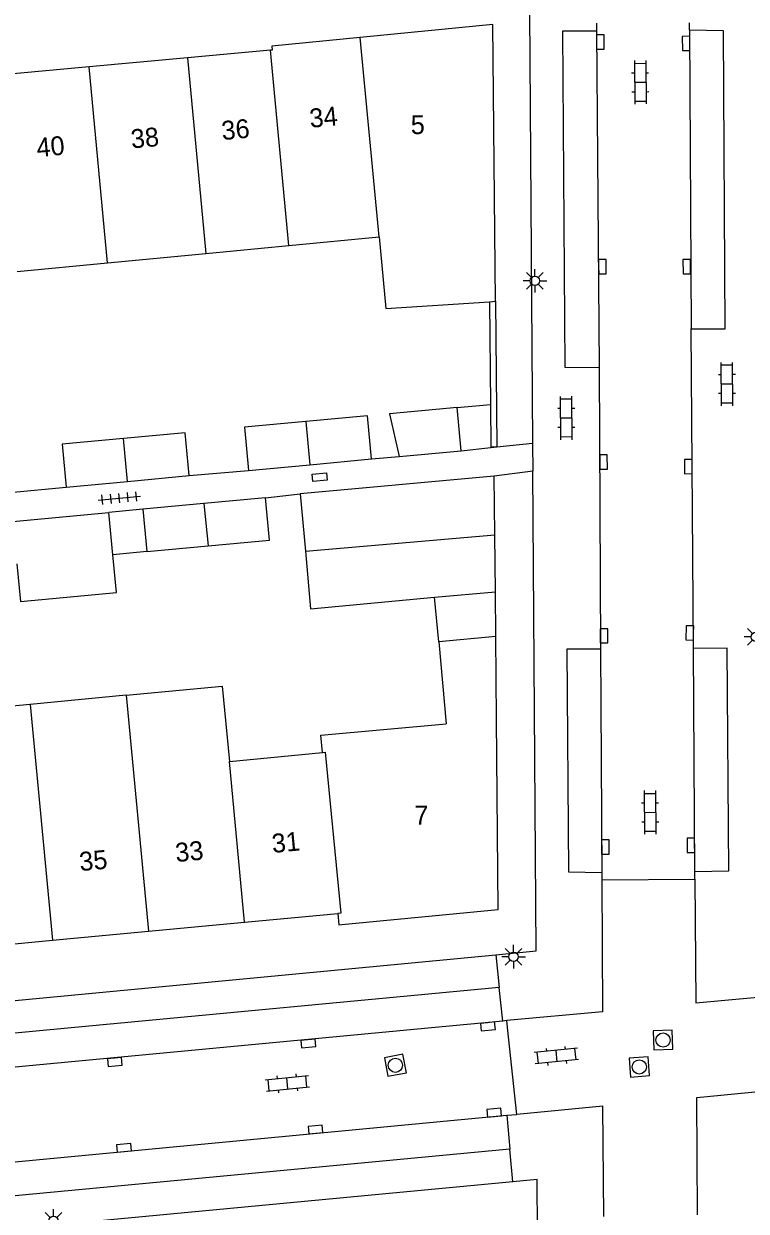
# Model space of a CAD drawing. Extents: x 124000 to 128010, y 398999 to 403000.
# Drawn here: x 127067.5 to 127105.7, y 400490.3 to 400553.1 of the extents above; entities that cross this region are included whole.
import ezdxf

# ---------------------------------------------------------------- set-up
doc = ezdxf.new("R2010")
doc.units = 0
for name, color, linetype in [('gg-afsc-erfafscheiding', 7, 'Continuous'), ('gg-afsc-muur', 7, 'Continuous'), ('gg-anno-huisnummerreeks BGT', 7, 'Continuous'), ('gg-bbg-bijgebouw', 7, 'Continuous'), ('gg-bbg-gedigitaliseerde bebouwing', 7, 'Continuous'), ('gg-bbg-gedigitaliseerde bijgebouw', 7, 'Continuous'), ('gg-bbg-hoofdgebouw', 7, 'Continuous'), ('gg-bbg-luifel en loopbrug', 7, 'Continuous'), ('gg-bbg-tussenscheiding', 7, 'Continuous'), ('gg-knt-verharding', 7, 'Continuous'), ('gg-knt-verharding nz', 7, 'Continuous'), ('gt-grn-weggrens', 7, 'Continuous'), ('gt-symb-klinker verharding', 7, 'Continuous'), ('gt-symb-kolk', 7, 'Continuous'), ('gt-symb-kolk center center', 7, 'Continuous'), ('gt-symb-lichtmast', 7, 'Continuous'), ('gt-symb-rioolschacht', 7, 'Continuous'), ('gt-symb-tegel verharding', 7, 'Continuous')]:
    doc.layers.add(name, color=color, linetype=linetype)

# ---------------------------------------------------------------- blocks, each defined once
blk = doc.blocks.new('gt0-KOLK')
at = {"layer": 'gt-symb-kolk'}
blk.add_lwpolyline([(0, 0), (0.375, 0), (0.375, 0.4), (-0.375, 0.4), (-0.375, 0), (0, 0)], dxfattribs=at)
blk = doc.blocks.new('gt0-LMAST')
at = {"layer": 'gt-symb-lichtmast'}
for p, q in [((-0.182, 0.173), (-0.447, 0.438)), ((-0.005, 0.246), (-0.005, 0.621)), ((0.172, 0.173), (0.437, 0.438)), ((-0.255, -0.004), (-0.63, -0.004)), ((-0.182, -0.181), (-0.447, -0.446)), ((-0.005, -0.254), (-0.005, -0.629)), ((0.437, -0.446), (0.172, -0.181)), ((0.245, -0.004), (0.62, -0.004))]:
    blk.add_line(p, q, dxfattribs=at)
blk.add_circle((-0.005, -0.004), 0.25, dxfattribs=at)
blk = doc.blocks.new('gt0-KL1')
at = {"layer": 'gt-symb-klinker verharding'}
for p, q in [((-1.15, 0.3), (1.15, 0.3)), ((-1, -0.3), (-1, 0.3)), ((-0.5, 0.3), (-0.5, 0.45)), ((0, -0.3), (0, 0.3)), ((0.5, 0.3), (0.5, 0.45)), ((1, -0.3), (1, 0.3)), ((-1.15, -0.3), (1.15, -0.3)), ((-0.5, -0.45), (-0.5, -0.3)), ((0.5, -0.45), (0.5, -0.3))]:
    blk.add_line(p, q, dxfattribs=at)
blk = doc.blocks.new('gt0-KOLKCC')
at = {"layer": 'gt-symb-kolk center center'}
blk.add_lwpolyline([(-0.375, 0.2), (0.375, 0.2), (0.375, -0.2), (-0.375, -0.2)], close=True, dxfattribs=at)
blk = doc.blocks.new('gt0-RS')
at = {"layer": 'gt-symb-rioolschacht'}
blk.add_lwpolyline([(-0.5, -0.5), (0.5, -0.5), (0.5, 0.5), (-0.5, 0.5)], close=True, dxfattribs=at)
blk.add_circle((0, 0), 0.375, dxfattribs=at)
blk = doc.blocks.new('gt0-TEG1')
at = {"layer": 'gt-symb-tegel verharding'}
for p, q in [((-1.125, 0), (1.125, 0)), ((-0.9, -0.25), (-0.9, 0.25)), ((-0.45, -0.25), (-0.45, 0.25)), ((0, -0.25), (0, 0.25)), ((0.45, -0.25), (0.45, 0.25)), ((0.9, -0.25), (0.9, 0.25))]:
    blk.add_line(p, q, dxfattribs=at)

msp = doc.modelspace()

# ---------------------------------------------------------------- linework, layer by layer
at = {"layer": 'gg-afsc-erfafscheiding'}
for p, q in [((127092.176, 400530.666), (127092.496, 400530.701)), ((127085.868, 400530.064), (127087.331, 400530.2)), ((127076.227, 400529.182), (127079.358, 400529.46)), ((127066.746, 400528.289), (127069.722, 400528.566)), ((127080.266, 400528.017), (127082.093, 400528.214))]:
    msp.add_line(p, q, dxfattribs=at)
at = {"layer": 'gg-afsc-muur'}
for p, q in [((127092.095, 400538.377), (127092.152, 400532.949)), ((127092.415, 400538.398), (127092.496, 400530.701)), ((127092.176, 400530.698), (127092.496, 400530.701))]:
    msp.add_line(p, q, dxfattribs=at)
at = {"layer": 'gg-bbg-bijgebouw'}
for p, q in [((127090.607, 400530.496), (127090.395, 400532.783)), ((127082.611, 400529.762), (127085.868, 400530.064)), ((127087.331, 400530.2), (127090.607, 400530.496)), ((127079.358, 400529.46), (127082.611, 400529.762)), ((127069.722, 400528.566), (127072.972, 400528.874)), ((127072.972, 400528.874), (127076.227, 400529.182)), ((127092.358, 400529.155), (127082.093, 400528.214)), ((127092.392, 400526.046), (127092.358, 400529.155)), ((127082.093, 400528.214), (127082.37, 400525.183)), ((127077.004, 400527.709), (127073.787, 400527.406)), ((127080.266, 400528.017), (127077.004, 400527.709)), ((127073.787, 400527.406), (127073.998, 400525.167)), ((127092.425, 400523.046), (127092.392, 400526.046)), ((127073.998, 400525.167), (127077.226, 400525.471)), ((127089.203, 400522.75), (127092.425, 400523.046))]:
    msp.add_line(p, q, dxfattribs=at)
for points in [[(127090.395, 400532.783), (127086.821, 400532.452), (127087.331, 400530.2)], [(127082.391, 400532.041), (127079.146, 400531.739), (127079.358, 400529.46)], [(127085.868, 400530.064), (127085.656, 400532.344), (127082.391, 400532.041)], [(127076.227, 400529.182), (127076.021, 400531.449), (127072.765, 400531.147)], [(127072.765, 400531.147), (127069.51, 400530.845), (127069.722, 400528.566)], [(127077.226, 400525.471), (127080.477, 400525.777), (127080.266, 400528.017)], [(127082.37, 400525.183), (127082.648, 400522.146), (127089.203, 400522.75)]]:
    msp.add_lwpolyline(points, dxfattribs=at)
at = {"layer": 'gg-bbg-gedigitaliseerde bebouwing'}
for p, q in [((127077.112, 400540.926), (127081.496, 400541.346)), ((127081.496, 400541.346), (127086.264, 400541.803)), ((127071.92, 400540.428), (127077.112, 400540.926)), ((127067.142, 400539.97), (127071.92, 400540.428)), ((127092.441, 400520.67), (127089.418, 400520.395)), ((127089.418, 400520.395), (127089.812, 400516.06)), ((127072.908, 400517.569), (127067.834, 400517.087)), ((127083.188, 400515.456), (127089.812, 400516.06))]:
    msp.add_line(p, q, dxfattribs=at)
for points in [[(127086.264, 400541.803), (127086.627, 400538.013), (127092.095, 400538.377)], [(127072.908, 400517.569), (127077.98, 400518.052), (127078.358, 400514.076)], [(127067.834, 400517.087), (127062.747, 400516.603), (127063.124, 400512.637)]]:
    msp.add_lwpolyline(points, dxfattribs=at)
at = {"layer": 'gg-bbg-gedigitaliseerde bijgebouw'}
for p in [(127066.914, 400526.759), (127072.203, 400524.996)]:
    msp.add_line(p, (127071.99, 400527.236), dxfattribs=at)
msp.add_lwpolyline([(127067.127, 400524.52), (127067.316, 400522.529), (127072.391, 400523.011), (127072.203, 400524.996)], dxfattribs=at)
at = {"layer": 'gg-bbg-hoofdgebouw'}
for p, q in [((127080.52, 400551.67), (127076.136, 400551.267)), ((127070.939, 400550.789), (127066.16, 400550.35)), ((127076.136, 400551.267), (127070.939, 400550.789)), ((127092.095, 400538.377), (127092.415, 400538.398)), ((127092.471, 400516.302), (127092.441, 400520.67)), ((127083.274, 400514.541), (127083.188, 400515.456)), ((127078.358, 400514.076), (127083.274, 400514.541)), ((127074.089, 400505.097), (127079.163, 400505.577)), ((127079.163, 400505.577), (127084.079, 400506.041)), ((127069.013, 400504.618), (127074.089, 400505.097)), ((127063.929, 400504.138), (127069.013, 400504.618))]:
    msp.add_line(p, q, dxfattribs=at)
for points in [[(127092.415, 400538.398), (127092.28, 400553.041), (127085.259, 400552.348)], [(127085.259, 400552.348), (127080.602, 400551.888), (127080.623, 400551.679), (127080.52, 400551.67)], [(127084.294, 400505.458), (127092.567, 400506.24), (127092.471, 400516.302)], [(127084.079, 400506.041), (127084.135, 400505.443), (127084.294, 400505.458)]]:
    msp.add_lwpolyline(points, dxfattribs=at)
at = {"layer": 'gg-bbg-luifel en loopbrug'}
for p, q in [((127090.395, 400532.783), (127092.152, 400532.949)), ((127092.152, 400532.949), (127092.176, 400530.698)), ((127090.607, 400530.496), (127092.176, 400530.666)), ((127092.176, 400530.698), (127092.176, 400530.666)), ((127073.787, 400527.406), (127071.99, 400527.236)), ((127073.998, 400525.167), (127072.203, 400524.996)), ((127092.441, 400520.67), (127092.425, 400523.046)), ((127089.418, 400520.395), (127089.203, 400522.75))]:
    msp.add_line(p, q, dxfattribs=at)
at = {"layer": 'gg-bbg-tussenscheiding'}
for p, q in [((127086.264, 400541.803), (127085.259, 400552.348)), ((127081.496, 400541.346), (127080.52, 400551.67)), ((127071.92, 400540.428), (127070.939, 400550.789)), ((127076.136, 400551.267), (127077.112, 400540.926)), ((127082.391, 400532.041), (127082.611, 400529.762)), ((127072.972, 400528.874), (127072.765, 400531.147)), ((127077.004, 400527.709), (127077.226, 400525.471)), ((127082.37, 400525.183), (127092.392, 400526.046)), ((127072.908, 400517.569), (127074.089, 400505.097)), ((127067.834, 400517.087), (127069.013, 400504.618)), ((127079.163, 400505.577), (127078.358, 400514.076))]:
    msp.add_line(p, q, dxfattribs=at)
msp.add_lwpolyline([(127083.274, 400514.541), (127083.424, 400514.555), (127084.237, 400506.056), (127084.079, 400506.041)], dxfattribs=at)
at = {"layer": 'gg-knt-verharding'}
for p, q in [((127097.756, 400553.103), (127097.756, 400552.681)), ((127102.677, 400552.726), (127102.665, 400553.112)), ((127102.877, 400520.051), (127102.757, 400536.946)), ((127097.893, 400534.893), (127097.964, 400520.016)), ((127092.496, 400530.701), (127094.382, 400530.906)), ((127094.382, 400530.906), (127094.393, 400529.412)), ((127094.393, 400529.412), (127092.358, 400529.155)), ((127098.04, 400508.196), (127098.04, 400507.821)), ((127102.946, 400507.849), (127102.955, 400508.253)), ((127098.04, 400507.821), (127102.946, 400507.849)), ((127051.815, 400500), (127092.445, 400503.853)), ((127092.609, 400502.121), (127070.184, 400500)), ((127092.799, 400500.346), (127092.609, 400502.121)), ((127093.011, 400500.374), (127092.799, 400500.346)), ((127093.051, 400500), (127093.011, 400500.374)), ((127093.542, 400495.416), (127093.051, 400500)), ((127093.014, 400495.365), (127093.542, 400495.416)), ((127093.014, 400495.365), (127093.173, 400493.579)), ((127093.173, 400493.579), (127000, 400484.777)), ((127093.336, 400491.854), (127000, 400483.048))]:
    msp.add_line(p, q, dxfattribs=at)
for points in [[(127092.154, 400556.047), (127094.194, 400556.241), (127094.382, 400530.906)], [(127097.756, 400552.681), (127095.969, 400552.68), (127096.09, 400534.914), (127097.893, 400534.893)], [(127102.757, 400536.946), (127104.554, 400536.949), (127104.474, 400552.702), (127102.677, 400552.726)], [(127092.445, 400503.853), (127094.562, 400504.054), (127094.393, 400529.412)], [(127097.964, 400520.016), (127096.185, 400520.015), (127096.282, 400508.246), (127098.04, 400508.196)], [(127102.955, 400508.253), (127104.745, 400508.293), (127104.663, 400520.067), (127102.877, 400520.051)], [(127070.184, 400500), (127040.939, 400497.234), (127041.1, 400495.458)], [(127094.645, 400489.222), (127094.613, 400491.974), (127093.336, 400491.854)]]:
    msp.add_lwpolyline(points, dxfattribs=at)
at = {"layer": 'gg-knt-verharding nz'}
for p, q in [((127097.756, 400552.681), (127097.893, 400534.893)), ((127102.677, 400552.726), (127102.757, 400536.946)), ((127097.964, 400520.016), (127098.04, 400508.196)), ((127102.955, 400508.253), (127102.877, 400520.051)), ((127089.237, 400500), (127041.1, 400495.458)), ((127092.799, 400500.346), (127089.237, 400500)), ((127040.12, 400490.363), (127093.014, 400495.365))]:
    msp.add_line(p, q, dxfattribs=at)
for points in [[(127098.04, 400507.821), (127098.069, 400500.842), (127093.011, 400500.374)], [(127102.946, 400507.849), (127103.013, 400501.318), (127108.201, 400501.785)], [(127103.097, 400490.107), (127103.056, 400496.312), (127108.663, 400496.851)], [(127098.145, 400490.022), (127098.098, 400495.856), (127093.542, 400495.416)]]:
    msp.add_lwpolyline(points, dxfattribs=at)
at = {"layer": 'gt-grn-weggrens'}
for p, q in [((127092.445, 400503.853), (127092.609, 400502.121)), ((127093.336, 400491.854), (127093.173, 400493.579))]:
    msp.add_line(p, q, dxfattribs=at)

# ---------------------------------------------------------------- block references
at = {"layer": 'gt-symb-klinker verharding'}
for p, rotation in [((127100.068, 400549.978), -89.54164354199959), ((127104.656, 400534.02), 90.34377055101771), ((127096.165, 400532.226), 90.34377055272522), ((127100.592, 400511.383), -89.54164354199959), ((127095.635, 400498.5), -174.54608111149), ((127081.425, 400497.057), 5.391463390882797)]:
    msp.add_blockref('gt0-KL1', p, dxfattribs=dict(at, rotation=rotation))
at = {"layer": 'gt-symb-kolk'}
for p, rotation in [((127097.755, 400552.11), -90.1145914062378), ((127102.689, 400552.037), 90.97393443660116), ((127097.87, 400540.228), -89.42706130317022), ((127102.73, 400540.229), 90.17188682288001), ((127097.931, 400529.899), -89.54164354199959), ((127102.812, 400529.664), 90.51564809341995), ((127102.89, 400520.862), 89.08334574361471), ((127097.95, 400520.713), -89.88540859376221), ((127098.024, 400509.549), -89.65622944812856), ((127102.945, 400509.639), 90.40106390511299), ((127091.998, 400500.263), -174.08992967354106), ((127082.508, 400499.359), -174.5460811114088), ((127072.282, 400498.387), -174.5460811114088), ((127092.368, 400495.305), 5.391463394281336), ((127082.924, 400494.418), 5.453918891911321), ((127072.805, 400493.448), 5.334440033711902)]:
    msp.add_blockref('gt0-KOLK', p, dxfattribs=dict(at, rotation=rotation))
at = {"layer": 'gt-symb-kolk center center', "rotation": -175.0650140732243}
msp.add_blockref('gt0-KOLKCC', (127083.126, 400529.102), dxfattribs=at)
at = {"layer": 'gt-symb-lichtmast'}
for p in [(127094.506, 400539.485), (127106.184, 400520.661), (127093.38, 400503.752), (127069.069, 400489.785)]:
    msp.add_blockref('gt0-LMAST', p, dxfattribs=at)
at = {"layer": 'gt-symb-rioolschacht'}
for p, rotation in [((127101.274, 400499.344), -87.82163117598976), ((127087.13, 400498.01), -169.45426563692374), ((127100.02, 400497.924), -85.75513794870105)]:
    msp.add_blockref('gt0-RS', p, dxfattribs=dict(at, rotation=rotation))
at = {"layer": 'gt-symb-tegel verharding', "rotation": 5.391463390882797}
msp.add_blockref('gt0-TEG1', (127072.541, 400527.996), dxfattribs=at)

# ---------------------------------------------------------------- texts
at = {"layer": 'gg-anno-huisnummerreeks BGT'}
for s, rotation, p in [('34', 5.6, (127082.638, 400547.567)), ('5', 0.5, (127087.945, 400547.234)), ('38', 5.3, (127073.193, 400546.476)), ('36', 5.3, (127077.984, 400546.917)), ('40', 5.2, (127068.204, 400546.02)), ('7', 0.6, (127088.136, 400510.729)), ('33', 5.4, (127075.542, 400508.75)), ('31', 5.4, (127080.643, 400509.232)), ('35', 5.4, (127070.468, 400508.271))]:
    msp.add_text(s, height=1, rotation=rotation, dxfattribs=at).set_placement(p)

doc.saveas('drawing.dxf')
